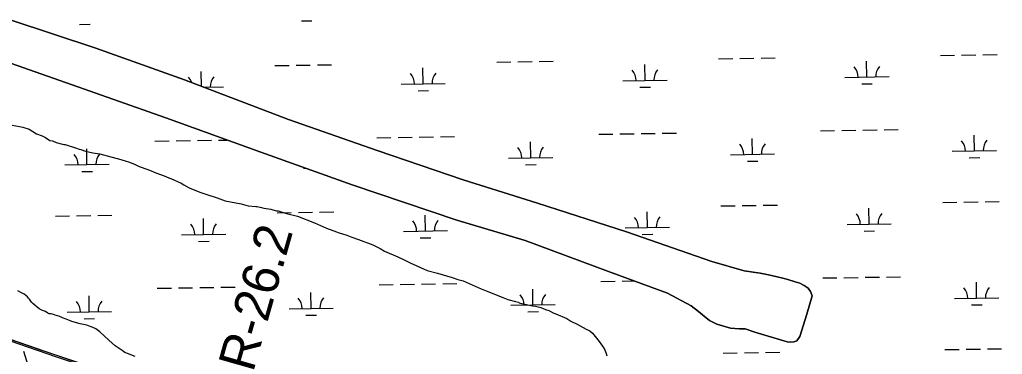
# Model space of a CAD drawing. Extents: x 3823584 to 3861785, y 301729 to 327625.
# Drawn here: x 3849970 to 3852193, y 321453 to 322210 of the extents above; entities that cross this region are included whole.
import ezdxf

# ---------------------------------------------------------------- set-up
doc = ezdxf.new("R2010")
doc.units = 0
for name, color, linetype in [('V-LEVE-TOET', 7, 'Continuous'), ('V-RIVR-EDGE', 7, 'Continuous'), ('V-RIVR-RANG-IDEN', 7, 'Continuous'), ('V-ROAD-CNTR', 7, 'Continuous'), ('V-RRAP-FSHR', 7, 'Continuous'), ('V-SITE-VEGE', 7, 'Continuous'), ('V-TOPO-SHOR', 7, 'Continuous'), ('V-WETL-SWMP', 7, 'Continuous')]:
    doc.layers.add(name, color=color, linetype=linetype)

msp = doc.modelspace()

# ---------------------------------------------------------------- linework, layer by layer
at = {"layer": 'V-LEVE-TOET'}
msp.add_lwpolyline([(3851509.1, 321421.8), (3851502.9, 321418.6), (3851497.7, 321409.1), (3851484.3, 321373.4), (3851427.8, 321170.9), (3851384.8, 320998.9), (3851379.1, 320995.2), (3851371.1, 320992.5), (3851335.3, 321003.3), (3851199.5, 321053.4), (3851012.7, 321119.4), (3850806.5, 321188.4), (3850621.8, 321251.8), (3850442.4, 321314.2), (3850245.6, 321383.3), (3850051.9, 321447.1), (3849786.7, 321538.9)], dxfattribs=at)
at = {"layer": 'V-RIVR-EDGE'}
msp.add_spline([(3847485.8, 322118.9), (3847496.8, 322121.7), (3847515.2, 322119.7), (3847532.3, 322112), (3847562.9, 322100), (3847601.1, 322084.4), (3847633.8, 322066.4), (3847660.5, 322052), (3847687.9, 322038.3), (3847710.6, 322029.1), (3847727.3, 322024.7), (3847746.5, 322024.2), (3847772.8, 322022.2), (3847789.5, 322022.1), (3847814.6, 322015.3), (3847849.6, 322006.8), (3847887.5, 321998.8), (3847930.1, 321992.7), (3847958.8, 321994.2), (3847986.7, 321997.7), (3848006.7, 322006.1), (3848050.2, 322027.9), (3848078.9, 322042.5), (3848100, 322045.7), (3848111.6, 322045.3), (3848118.7, 322043.2), (3848125.1, 322038), (3848139, 322032), (3848151, 322028), (3848157.8, 322023.6), (3848160.9, 322016.4), (3848161.3, 322003.3), (3848156.8, 321980.2), (3848146.8, 321941.2), (3848133.1, 321882.6), (3848120.2, 321831.6), (3848106.5, 321777.5), (3848089.6, 321719.7), (3848088.4, 321691), (3848082.7, 321639.6), (3848084.2, 321610.9), (3848092.5, 321585), (3848100, 321559.9), (3848108.7, 321544.7), (3848122.3, 321535.9), (3848129.8, 321533.9), (3848142.2, 321537.8), (3848150.2, 321548.2), (3848164.2, 321577.6), (3848176.2, 321594.4), (3848203.4, 321611), (3848216.5, 321620.6), (3848235.3, 321641.6), (3848244.9, 321656.8), (3848252.9, 321668.7), (3848262.9, 321682.2), (3848279.3, 321685), (3848288.8, 321686.9), (3848305.2, 321691.3), (3848321.9, 321692.4), (3848346.2, 321691.2), (3848371.3, 321685.9), (3848402.4, 321675.1), (3848451.8, 321661), (3848504, 321650.9), (3848552.1, 321638.1), (3848581.6, 321628.4), (3848609.9, 321617.2), (3848655.7, 321596), (3848686.7, 321583.9), (3848744.1, 321571.8), (3848779.9, 321563.4), (3848810.6, 321555.7), (3848821.3, 321550.5), (3848849.6, 321528.1), (3848851.9, 321518.2), (3848851.8, 321477.9), (3848854.2, 321452), (3848860.1, 321425.7), (3848874.4, 321400.5), (3848881.1, 321393.7), (3848884.7, 321393.7), (3848893.1, 321396.1), (3848902.3, 321405.6), (3848925.9, 321445.4), (3848940.3, 321480.1), (3848949.1, 321501.6), (3848955.1, 321505.5), (3848963.9, 321508.7), (3848975.5, 321509.1), (3848992.2, 321502.3), (3849005.3, 321497.9), (3849017.3, 321497.4), (3849023.7, 321493.8), (3849024.4, 321488.2), (3849019.6, 321481.9), (3849017.2, 321474.3), (3849016.8, 321463.9), (3849024.4, 321458.3), (3849035.9, 321453.5), (3849041.9, 321457.1), (3849044.7, 321463.1), (3849048.7, 321477.4), (3849052.7, 321481), (3849059.1, 321481), (3849069.8, 321478.2), (3849073.8, 321479.3), (3849077.4, 321482.9), (3849084.6, 321482.9), (3849092.6, 321483.3), (3849099.8, 321488.1), (3849106.2, 321496.4), (3849113.7, 321500.4), (3849122.5, 321498.4), (3849122.9, 321493.2), (3849126.9, 321489.6), (3849134, 321488.8), (3849139.2, 321493.9), (3849143.6, 321498.3), (3849152.4, 321498.7), (3849163.6, 321497.9), (3849169.9, 321488.7), (3849169.9, 321479.5), (3849177.4, 321472.3), (3849189.8, 321469.1), (3849207.3, 321469.1), (3849217.7, 321465.4), (3849228.8, 321458.2), (3849242.8, 321454.2), (3849253.1, 321454.2), (3849266.3, 321449.8), (3849285, 321437.8), (3849300.1, 321424.6), (3849310.4, 321411), (3849335.5, 321394.2), (3849341, 321385.8), (3849340.2, 321380.3), (3849335.8, 321366.7), (3849330.6, 321356.8), (3849327.8, 321348.8), (3849327.8, 321339.6), (3849334.5, 321335.6), (3849341.7, 321336), (3849353.2, 321329.6), (3849357.2, 321330.4), (3849361.6, 321341.5), (3849362.9, 321354.3), (3849358.5, 321370.2), (3849360.9, 321379), (3849365.7, 321383), (3849372.9, 321382.6), (3849380.1, 321378.2), (3849383.6, 321369.4), (3849384.4, 321355.8), (3849389.9, 321347.8), (3849390.3, 321339.1), (3849391.5, 321333.1), (3849396.3, 321333.1), (3849403.9, 321336.3), (3849413.4, 321342.6), (3849423.8, 321352.5), (3849431.4, 321356.1), (3849447, 321355.3), (3849454.1, 321347.3), (3849456.5, 321337.7), (3849456, 321321.8), (3849460.4, 321313.4), (3849464.8, 321313.4), (3849472.4, 321315.4), (3849476.8, 321326.1), (3849481.6, 321342), (3849482, 321354.8), (3849488.4, 321364.7), (3849497.6, 321373.5), (3849505.6, 321373.1), (3849506.8, 321367.1), (3849508.7, 321338), (3849517, 321318), (3849525.8, 321309.7), (3849556.4, 321296), (3849589.8, 321282.8), (3849615.3, 321267.2), (3849652.7, 321247.2), (3849680.6, 321236.3), (3849706.5, 321231.5), (3849749.1, 321218.2), (3849784.9, 321209.4), (3849883.3, 321178.8), (3849916.4, 321162.4), (3849957.4, 321148), (3850015.9, 321132.7), (3850039.8, 321122.3), (3850070.5, 321112.6), (3850077.6, 321103.4), (3850086.8, 321098.2), (3850097.9, 321095.4), (3850106.3, 321093.4), (3850115.5, 321095), (3850156.5, 321083.3), (3850187.1, 321072.9), (3850213.8, 321061.7), (3850219.8, 321056.5), (3850225.7, 321046.9), (3850233.3, 321043.3), (3850252.8, 321037.6), (3850275.1, 321034), (3850281.9, 321030.4), (3850281.9, 321023.2), (3850290.6, 321018.4), (3850305, 321020.4), (3850314.1, 321025.1), (3850315.8, 321032.7), (3850319.8, 321039.5), (3850326.9, 321042.2), (3850337.3, 321039.4), (3850343.3, 321032.6), (3850344.4, 321018.3), (3850345.6, 321013.1), (3850351.2, 321012.7), (3850354.8, 321016.7), (3850359.6, 321017.1), (3850367.5, 321015.8), (3850390.6, 321008.2), (3850421.3, 321000.6), (3850470.7, 320985.7), (3850512.5, 320973.6), (3850567.1, 320960), (3850598.5, 320951.5), (3850649.9, 320933.8), (3850703.3, 320917.8), (3850714.4, 320911.4), (3850717.6, 320907.8), (3850721.6, 320907.8), (3850726.7, 320908.5), (3850733.5, 320912.1), (3850744.7, 320912.1), (3850756.6, 320910.1), (3850793.7, 320896), (3850824.7, 320882.4), (3850855.4, 320875.1), (3850872.1, 320869.9), (3850881.3, 320870.7), (3850900, 320869.5), (3850910.4, 320864.3), (3850925.1, 320845.9), (3850939, 320840.3), (3850982.4, 320835.8), (3851024.7, 320832.1), (3851060.5, 320831.6), (3851072.1, 320834), (3851080.1, 320837.9), (3851082.5, 320844.7), (3851082.1, 320855.1), (3851084.5, 320859.4), (3851086.9, 320860.6), (3851091.7, 320860.6), (3851096.8, 320854.2), (3851104, 320848.2), (3851113.6, 320847.8), (3851129.1, 320847.4), (3851143, 320840.6), (3851145.8, 320836.2), (3851150.6, 320823.4), (3851152.5, 320810.2), (3851156.1, 320807.8), (3851167.7, 320809.4), (3851172.9, 320809.8), (3851175.6, 320803.8), (3851181.2, 320803.8), (3851190.4, 320807.4), (3851199.6, 320810.1), (3851208.7, 320810.1), (3851239.4, 320808), (3851258.1, 320808.4), (3851275.3, 320808.4), (3851294, 320804.3), (3851298.4, 320800.7), (3851303.5, 320786.8), (3851309.9, 320773.2), (3851315.8, 320765.2), (3851320.2, 320759.6), (3851338, 320718.9), (3851342.8, 320708.2), (3851345.2, 320706.2), (3851365.1, 320703.3), (3851381.4, 320701.3), (3851407.3, 320691.3), (3851422.4, 320686.8), (3851431.2, 320680.4), (3851451.5, 320671.6), (3851448.7, 320665.6), (3851438.3, 320656.5), (3851435.9, 320649.7), (3851442.2, 320641.4), (3851483.7, 320624.5), (3851505.9, 320611.3), (3851537, 320596.5), (3851589.9, 320575.6), (3851617, 320563.6), (3851652.5, 320556.7), (3851684.7, 320545.5), (3851713.4, 320533.1), (3851730.1, 320525.9), (3851748.4, 320521.4), (3851767.6, 320521.8), (3851777.9, 320527.7), (3851788.3, 320531.7), (3851800.7, 320531.7), (3851816.6, 320530), (3851824.9, 320523.2), (3851839.3, 320509.3), (3851853.6, 320498.5), (3851862.7, 320497.2), (3851879.9, 320498.4), (3851892.6, 320499.2), (3851900.6, 320499.1), (3851926.1, 320495.1), (3851955.6, 320485.5), (3851994.2, 320474.6), (3852022.5, 320468.5), (3852060.7, 320454.1), (3852093, 320438.9), (3852110.1, 320429.3), (3852146.7, 320418.8), (3852168.6, 320412), (3852194.1, 320406), (3852209.2, 320402.7), (3852234.3, 320400.3), (3852251.1, 320395.4), (3852274.2, 320389), (3852305.6, 320384.2), (3852335.1, 320379.3), (3852352.7, 320382.4), (3852370.2, 320384.4), (3852387.7, 320383.6), (3852419.2, 320376.7), (3852438.7, 320371.1), (3852464.6, 320364.6), (3852482.5, 320357), (3852503.2, 320349.8), (3852521.1, 320343), (3852536.3, 320335), (3852555, 320322.6), (3852575.3, 320312.5), (3852589.2, 320306.1), (3852597.6, 320300.5), (3852608.7, 320291.7), (3852639.8, 320282.1), (3852661.3, 320275.3), (3852690.7, 320266.8), (3852722.6, 320258.4), (3852744.5, 320256.7), (3852760.8, 320250.7), (3852781.9, 320244.3), (3852812.6, 320236.2), (3852838.1, 320227.8), (3852860, 320224.2), (3852879.1, 320216.9), (3852905.4, 320209.3), (3852940.8, 320193.7), (3852967.5, 320190.4), (3852993, 320185.2), (3853016.1, 320177.9), (3853044, 320169.5), (3853083.4, 320159.8), (3853124, 320149.4), (3853164.3, 320138.5), (3853204.1, 320128.5), (3853280.6, 320107.2), (3853294.5, 320105.9), (3853304.9, 320107.9), (3853317.6, 320110.6), (3853337.2, 320117.8), (3853356.7, 320124.9), (3853374.7, 320130.4), (3853389, 320132.8), (3853402.6, 320133.2), (3853412.9, 320132.3), (3853431.3, 320132.7), (3853444.8, 320137), (3853448.4, 320139.8), (3853449.2, 320145.4), (3853452.4, 320149.4), (3853457.2, 320152.1), (3853468.4, 320152.5), (3853468.8, 320150.9), (3853464.4, 320137.4), (3853464.4, 320136.6), (3853466.7, 320134.2), (3853472.7, 320130.2), (3853479.1, 320126.2), (3853491.4, 320121), (3853502.2, 320119.4), (3853506.2, 320116.2), (3853510.5, 320113), (3853514.9, 320107.8), (3853525.7, 320101.8), (3853538.8, 320097.7), (3853552.3, 320098.1), (3853584.2, 320088.9), (3853605.7, 320081.6), (3853618.4, 320072.4), (3853651.5, 320063.6)], degree=3, dxfattribs=at)
at = {"layer": 'V-ROAD-CNTR'}
msp.add_lwpolyline([(3851345.8, 320999.3), (3851087, 321095.4), (3850958.1, 321110.6), (3850626.8, 321252.3), (3849689, 321576.4), (3849175.5, 321761.4), (3848971.1, 321837), (3848927.7, 321863.6), (3848891.1, 321892.9)], dxfattribs=at)
at = {"layer": 'V-RRAP-FSHR'}
msp.add_line((3849993.8, 321413.1), (3849979.3, 321459.8), dxfattribs=at)
at = {"layer": 'V-SITE-VEGE'}
for points in [[(3849859.8, 322001.4), (3849871.6, 321996.5), (3849887.5, 321989.1), (3849922.6, 321977.7), (3849948.6, 321972.1), (3849966.1, 321968.9), (3849977, 321966.5), (3849991.2, 321961.7), (3850008, 321951.8), (3850020.6, 321946.9), (3850028.1, 321942.8)], [(3850028.1, 321942.8), (3850038.3, 321936.2), (3850044.2, 321935.4), (3850052.6, 321932.1), (3850066.8, 321928), (3850070.1, 321927.2), (3850072.6, 321927.2), (3850096, 321919.9), (3850104.4, 321916.6), (3850108.6, 321915.8), (3850118.6, 321912.5), (3850135.3, 321908.4), (3850151.2, 321906), (3850167.9, 321902), (3850198.9, 321893.8), (3850210.6, 321889.7), (3850216.4, 321888.1), (3850229.8, 321883.2), (3850239.9, 321877.4), (3850244.9, 321875.8), (3850265.8, 321868.4), (3850274.2, 321865.1), (3850300.9, 321855.2), (3850308.5, 321851.1), (3850311.8, 321850.3), (3850335.3, 321839.6), (3850341.1, 321836.3), (3850353.7, 321829.7), (3850377.1, 321819.8), (3850391.3, 321814.9), (3850416.4, 321806.7), (3850434.8, 321800.2), (3850470.8, 321792.9), (3850486.6, 321788.8), (3850504.2, 321787.3), (3850506.7, 321787.3), (3850514.2, 321785.7), (3850516.7, 321784.9), (3850522.6, 321783.2), (3850538.4, 321780.8), (3850542.6, 321780), (3850551, 321777.6), (3850554.3, 321777.6), (3850573.6, 321771), (3850598.6, 321765.3), (3850637.1, 321750.6), (3850663.9, 321738.2), (3850686.5, 321730), (3850690.7, 321728.4), (3850709.9, 321722.7), (3850721.6, 321717.7), (3850736.7, 321712.8), (3850768.5, 321700.5), (3850785.2, 321692.3), (3850795.3, 321686.5), (3850825.4, 321673.3), (3850843, 321665.1), (3850853, 321660.1), (3850891.5, 321642.9), (3850914.9, 321636.3), (3850948.4, 321626.5), (3850960.9, 321622.4), (3850973.5, 321619.2), (3851013.7, 321601.1), (3851025.4, 321596.2), (3851042.9, 321589.6), (3851063, 321581.4), (3851073.9, 321577.3), (3851091.5, 321572.4), (3851098.1, 321570.7), (3851099.8, 321569.1), (3851104.8, 321568.3), (3851112.4, 321566.7), (3851129.9, 321562.6), (3851136.6, 321561.8), (3851149.1, 321558.6), (3851159.2, 321554.4), (3851166.7, 321552), (3851178.4, 321546.2), (3851182.6, 321544.6), (3851207.7, 321533.9), (3851216.9, 321528.1), (3851231.2, 321521.5), (3851251.3, 321510), (3851259.6, 321505.8), (3851265.5, 321500.9), (3851278.1, 321485.9), (3851283.2, 321479.3), (3851289.9, 321469.3), (3851293.3, 321463.5), (3851296.7, 321455.2), (3851298.4, 321449.3)], [(3850230.9, 321448.3), (3850214.2, 321454.9), (3850207.5, 321457.4), (3850201.6, 321461.5), (3850185.7, 321472.3), (3850171.4, 321484.7), (3850151.3, 321503.7), (3850142.1, 321510.4), (3850133.7, 321514.5), (3850129.5, 321516.1), (3850122, 321518.6), (3850106.9, 321521.8), (3850087.7, 321527.5), (3850082.7, 321529.2), (3850075.2, 321532.5), (3850066.8, 321535.8), (3850060.9, 321538.2), (3850050.1, 321541.5), (3850046.7, 321543.1), (3850040.9, 321544.8), (3850036.7, 321544.7), (3850033.3, 321546.4), (3850028.3, 321549.7), (3850021.6, 321552.1), (3850014, 321556.2), (3849999.8, 321567.8), (3849996.4, 321571.1), (3849992.2, 321577.7), (3849989.6, 321580.2), (3849987.9, 321582.7), (3849980.4, 321589.3), (3849973.7, 321591.8), (3849966.1, 321596.7)]]:
    msp.add_lwpolyline(points, dxfattribs=at)
at = {"layer": 'V-TOPO-SHOR'}
for points in [[(3849948.1, 322209.5), (3850142.3, 322145.3), (3850342.4, 322073.4), (3850577.7, 321983.8), (3850778.3, 321914.1), (3850972.8, 321847.7), (3851141.1, 321795), (3851343, 321730.3), (3851535.8, 321663.1), (3851608.6, 321641.7), (3851644.9, 321636.6), (3851663.5, 321633.1), (3851683.5, 321628.5), (3851696.3, 321625.3), (3851707.7, 321622), (3851724.3, 321616.9), (3851734.9, 321613.6), (3851744.9, 321609), (3851753.3, 321602.4), (3851758.6, 321594.9), (3851762.5, 321585), (3851750.9, 321543.9), (3851734.6, 321493), (3851728, 321483.6), (3851720.8, 321481), (3851713.8, 321480.7), (3851705.8, 321481.2), (3851633.3, 321502.9), (3851611.4, 321510.6), (3851598.1, 321510.7)], [(3851598.1, 321510.7), (3851577.8, 321512.3), (3851547.3, 321521.5), (3851530.3, 321529.4), (3851518.9, 321538.5), (3851505.8, 321550.1), (3851489.1, 321562.6), (3851435.7, 321591.1), (3851301.7, 321640.4), (3851113.3, 321710.7), (3850959.2, 321756), (3850721.7, 321836), (3850515.5, 321909.8), (3850300.5, 321987.4), (3850101.8, 322057.7), (3849936.5, 322115.6)]]:
    msp.add_lwpolyline(points, dxfattribs=at)
at = {"layer": 'V-WETL-SWMP'}
for p, q in [((3850142.3, 322145.3), (3849948.1, 322209.5)), ((3850607.1, 322206.6), (3850631.1, 322207)), ((3850105.3, 322198.9), (3850129.3, 322199.3)), ((3850342.4, 322073.4), (3850142.3, 322145.3)), ((3849936.5, 322115.6), (3850101.8, 322057.7)), ((3851049.1, 322113.4), (3851081.1, 322113.9)), ((3851097.1, 322114.2), (3851129.1, 322114.7)), ((3851145.1, 322114.9), (3851177.1, 322115.4)), ((3851551, 322121.2), (3851583, 322121.7)), ((3851599, 322121.9), (3851631, 322122.4)), ((3851647, 322122.7), (3851679, 322123.1)), ((3851886.5, 322079.9), (3851885.9, 322115.9)), ((3852052.8, 322128.9), (3852084.8, 322129.4)), ((3852100.8, 322129.6), (3852132.8, 322130.1)), ((3852148.8, 322130.4), (3852180.8, 322130.9)), ((3850380.9, 322058.8), (3850380.4, 322092.7)), ((3850547.3, 322105.7), (3850579.3, 322106.2)), ((3850595.3, 322106.4), (3850627.3, 322106.9)), ((3850643.3, 322107.2), (3850675.3, 322107.7)), ((3850882.8, 322064.4), (3850882.2, 322100.4)), ((3851384.6, 322072.2), (3851384.1, 322108.2)), ((3850577.7, 321983.8), (3850342.4, 322073.4)), ((3851334.7, 322071.4), (3851434.6, 322072.9)), ((3851836.5, 322079.1), (3851936.5, 322080.7)), ((3850101.8, 322057.7), (3850300.5, 321987.4)), ((3850386.1, 322056.8), (3850430.9, 322057.5)), ((3850832.8, 322063.7), (3850932.8, 322065.2)), ((3850871, 322048.8), (3850895, 322049.2)), ((3851372.9, 322056.6), (3851396.9, 322056.9)), ((3851874.7, 322064.3), (3851898.7, 322064.7)), ((3850300.5, 321987.4), (3850515.5, 321909.8)), ((3850778.3, 321914.1), (3850577.7, 321983.8)), ((3851781.5, 321958.2), (3851813.5, 321958.7)), ((3851829.5, 321958.9), (3851861.5, 321959.4)), ((3851877.5, 321959.7), (3851909.5, 321960.2)), ((3851925.5, 321960.4), (3851957.5, 321960.9)), ((3850276, 321935), (3850308, 321935.5)), ((3850324, 321935.7), (3850356, 321936.2)), ((3850372, 321936.5), (3850404, 321937)), ((3850420, 321937.2), (3850438.8, 321937.5)), ((3850777.8, 321942.7), (3850809.8, 321943.2)), ((3850825.8, 321943.5), (3850857.8, 321944)), ((3850873.8, 321944.2), (3850905.8, 321944.7)), ((3850921.8, 321945), (3850953.8, 321945.4)), ((3851279.7, 321950.5), (3851311.7, 321951)), ((3851327.7, 321951.2), (3851359.7, 321951.7)), ((3851375.7, 321951.9), (3851407.7, 321952.4)), ((3851423.6, 321952.7), (3851455.6, 321953.2)), ((3851627.7, 321905.1), (3851627.2, 321941.1)), ((3852129.6, 321912.8), (3852129, 321948.8)), ((3850122.2, 321881.9), (3850121.6, 321917.9)), ((3850972.8, 321847.7), (3850778.3, 321914.1)), ((3851125.9, 321897.3), (3851125.3, 321933.3)), ((3852079.6, 321912.1), (3852179.6, 321913.6)), ((3850515.5, 321909.8), (3850721.7, 321836)), ((3851075.9, 321896.6), (3851175.9, 321898.1)), ((3851577.7, 321904.3), (3851677.7, 321905.9)), ((3851616, 321889.5), (3851640, 321889.8)), ((3852117.8, 321897.2), (3852141.8, 321897.6)), ((3850072.2, 321881.1), (3850172.2, 321882.6)), ((3850574, 321888.8), (3850574.1, 321888.8)), ((3850612.3, 321874), (3850615.4, 321874)), ((3851114.1, 321881.7), (3851138.1, 321882.1)), ((3850110.4, 321866.3), (3850134.4, 321866.6)), ((3851141.1, 321795), (3850972.8, 321847.7)), ((3850721.7, 321836), (3850959.2, 321756)), ((3851343, 321730.3), (3851141.1, 321795)), ((3851179.4, 321782.7), (3851182.2, 321782.8)), ((3851556.1, 321788.5), (3851588.1, 321789)), ((3851604.1, 321789.3), (3851636.1, 321789.8)), ((3851652.1, 321790), (3851684.1, 321790.5)), ((3851891.6, 321747.3), (3851891.1, 321783.3)), ((3852058, 321796.3), (3852089.9, 321796.8)), ((3852105.9, 321797), (3852137.9, 321797.5)), ((3852153.9, 321797.8), (3852185.9, 321798.2)), ((3850050.6, 321765.3), (3850082.6, 321765.8)), ((3850098.6, 321766.1), (3850130.6, 321766.6)), ((3850146.5, 321766.8), (3850178.5, 321767.3)), ((3850386.1, 321724.1), (3850385.5, 321760.1)), ((3850552.4, 321773.1), (3850584.4, 321773.6)), ((3850600.4, 321773.8), (3850632.4, 321774.3)), ((3850648.4, 321774.5), (3850680.4, 321775)), ((3850887.9, 321731.8), (3850887.4, 321767.8)), ((3851389.8, 321739.5), (3851389.2, 321775.5)), ((3850959.2, 321756), (3851113.3, 321710.7)), ((3851339.8, 321738.8), (3851439.8, 321740.3)), ((3851841.6, 321746.5), (3851941.6, 321748)), ((3850336.1, 321723.3), (3850436.1, 321724.8)), ((3850837.9, 321731), (3850937.9, 321732.6)), ((3850876.2, 321716.2), (3850900.2, 321716.6)), ((3851535.8, 321663.1), (3851343, 321730.3)), ((3851378, 321723.9), (3851402, 321724.3)), ((3851879.9, 321731.7), (3851903.9, 321732)), ((3850374.3, 321708.4), (3850398.3, 321708.8)), ((3851113.3, 321710.7), (3851301.7, 321640.4)), ((3851608.6, 321641.7), (3851535.8, 321663.1)), ((3851301.7, 321640.4), (3851435.7, 321591.1)), ((3851644.9, 321636.6), (3851608.6, 321641.7)), ((3851663.5, 321633.1), (3851644.9, 321636.6)), ((3851683.5, 321628.5), (3851663.5, 321633.1)), ((3851696.3, 321625.3), (3851683.5, 321628.5)), ((3851707.7, 321622), (3851696.3, 321625.3)), ((3851786.6, 321625.6), (3851818.6, 321626.1)), ((3851834.6, 321626.3), (3851866.6, 321626.8)), ((3851882.6, 321627.1), (3851914.6, 321627.5)), ((3851930.6, 321627.8), (3851962.6, 321628.3)), ((3850281.1, 321602.4), (3850313.1, 321602.9)), ((3850329.1, 321603.1), (3850361.1, 321603.6)), ((3850377.1, 321603.8), (3850409.1, 321604.3)), ((3850425.1, 321604.6), (3850457.1, 321605.1)), ((3850782.9, 321610.1), (3850814.9, 321610.6)), ((3850830.9, 321610.8), (3850862.9, 321611.3)), ((3850878.9, 321611.6), (3850910.9, 321612.1)), ((3850926.9, 321612.3), (3850958.9, 321612.8)), ((3851131, 321564.7), (3851130.4, 321600.7)), ((3851284.8, 321617.8), (3851316.8, 321618.3)), ((3851332.8, 321618.6), (3851359.9, 321619)), ((3851724.3, 321616.9), (3851707.7, 321622)), ((3851734.9, 321613.6), (3851724.3, 321616.9)), ((3851744.9, 321609), (3851734.9, 321613.6)), ((3851753.3, 321602.4), (3851744.9, 321609)), ((3851758.6, 321594.9), (3851753.3, 321602.4)), ((3852134.7, 321580.2), (3852134.1, 321616.2)), ((3850127.3, 321549.2), (3850126.8, 321585.2)), ((3850629.2, 321557), (3850628.6, 321593)), ((3851435.7, 321591.1), (3851489.1, 321562.6)), ((3851750.9, 321543.9), (3851762.5, 321585)), ((3851762.5, 321585), (3851758.6, 321594.9)), ((3852084.7, 321579.4), (3852184.7, 321581)), ((3850579.2, 321556.2), (3850679.2, 321557.7)), ((3851081, 321563.9), (3851181, 321565.5)), ((3851489.1, 321562.6), (3851505.8, 321550.1)), ((3852122.9, 321564.6), (3852146.9, 321564.9)), ((3850077.3, 321548.5), (3850177.3, 321550)), ((3850115.5, 321533.6), (3850139.5, 321534)), ((3850617.4, 321541.4), (3850641.4, 321541.7)), ((3851119.2, 321549.1), (3851143.2, 321549.5)), ((3851505.8, 321550.1), (3851518.9, 321538.5)), ((3851518.9, 321538.5), (3851530.3, 321529.4)), ((3851734.6, 321493), (3851750.9, 321543.9)), ((3851530.3, 321529.4), (3851547.3, 321521.5)), ((3851547.3, 321521.5), (3851577.8, 321512.3)), ((3851577.8, 321512.3), (3851598.1, 321510.7)), ((3850015.3, 321462.9), (3849882.5, 321508.7)), ((3851598.1, 321510.7), (3851611.4, 321510.6)), ((3851611.4, 321510.6), (3851633.3, 321502.9)), ((3851633.3, 321502.9), (3851705.8, 321481.2)), ((3851728, 321483.6), (3851734.6, 321493)), ((3851705.8, 321481.2), (3851713.8, 321480.7)), ((3851713.8, 321480.7), (3851720.8, 321481)), ((3851720.8, 321481), (3851728, 321483.6)), ((3850198.9, 321402.2), (3850015.3, 321462.9)), ((3851561.2, 321455.9), (3851593.2, 321456.4)), ((3851609.2, 321456.6), (3851641.2, 321457.1)), ((3851657.2, 321457.4), (3851689.2, 321457.9)), ((3852063.1, 321463.6), (3852095.1, 321464.1)), ((3852111.1, 321464.4), (3852143.1, 321464.9)), ((3852159.1, 321465.1), (3852191.1, 321465.6))]:
    msp.add_line(p, q, dxfattribs=at)
for centre, start, end in [((3851329.4, 322071.8), 0.1115, 41.6552), ((3851439.9, 322073.5), 140.1115, 181.6552), ((3851831.3, 322079.5), 0.1115, 41.6552), ((3851941.7, 322081.2), 140.1115, 181.6552), ((3850325.7, 322056.3), 17.6216, 41.6552), ((3850436.2, 322058), 140.1115, 181.6552), ((3850827.6, 322064.1), 0.1115, 41.6552), ((3850938, 322065.8), 140.1115, 181.6552), ((3852074.3, 321912.4), 0.1115, 41.6552), ((3852184.8, 321914.2), 140.1115, 181.6552), ((3851070.6, 321897), 0.1115, 41.6552), ((3851181.1, 321898.7), 140.1115, 181.6552), ((3851572.5, 321904.7), 0.1115, 41.6552), ((3851683, 321906.4), 140.1115, 181.6552), ((3850066.9, 321881.5), 0.1115, 41.6552), ((3850177.4, 321883.2), 140.1115, 181.6552), ((3851334.5, 321739.2), 0.1115, 41.6552), ((3851445, 321740.9), 140.1115, 181.6552), ((3851836.4, 321746.9), 0.1115, 41.6552), ((3851946.9, 321748.6), 140.1115, 181.6552), ((3850330.8, 321723.7), 0.1115, 41.6552), ((3850441.3, 321725.4), 140.1115, 181.6552), ((3850832.7, 321731.4), 0.1115, 41.6552), ((3850943.2, 321733.1), 140.1115, 181.6552), ((3852079.5, 321579.8), 0.1115, 41.6552), ((3852189.9, 321581.5), 140.1115, 181.6552), ((3850573.9, 321556.6), 0.1115, 41.6552), ((3850684.4, 321558.3), 140.1115, 181.6552), ((3851075.8, 321564.3), 0.1115, 41.6552), ((3851186.2, 321566), 140.1115, 181.6552), ((3850072.1, 321548.9), 0.1115, 41.6552), ((3850182.5, 321550.6), 140.1115, 181.6552)]:
    msp.add_arc(centre, 35.2, start, end, dxfattribs=at)

# ---------------------------------------------------------------- texts
at = {"layer": 'V-RIVR-RANG-IDEN'}
msp.add_text('R-26.2', height=83, rotation=74.1851, dxfattribs=at).set_placement((3850497.9, 321410.5))

doc.saveas('drawing.dxf')
